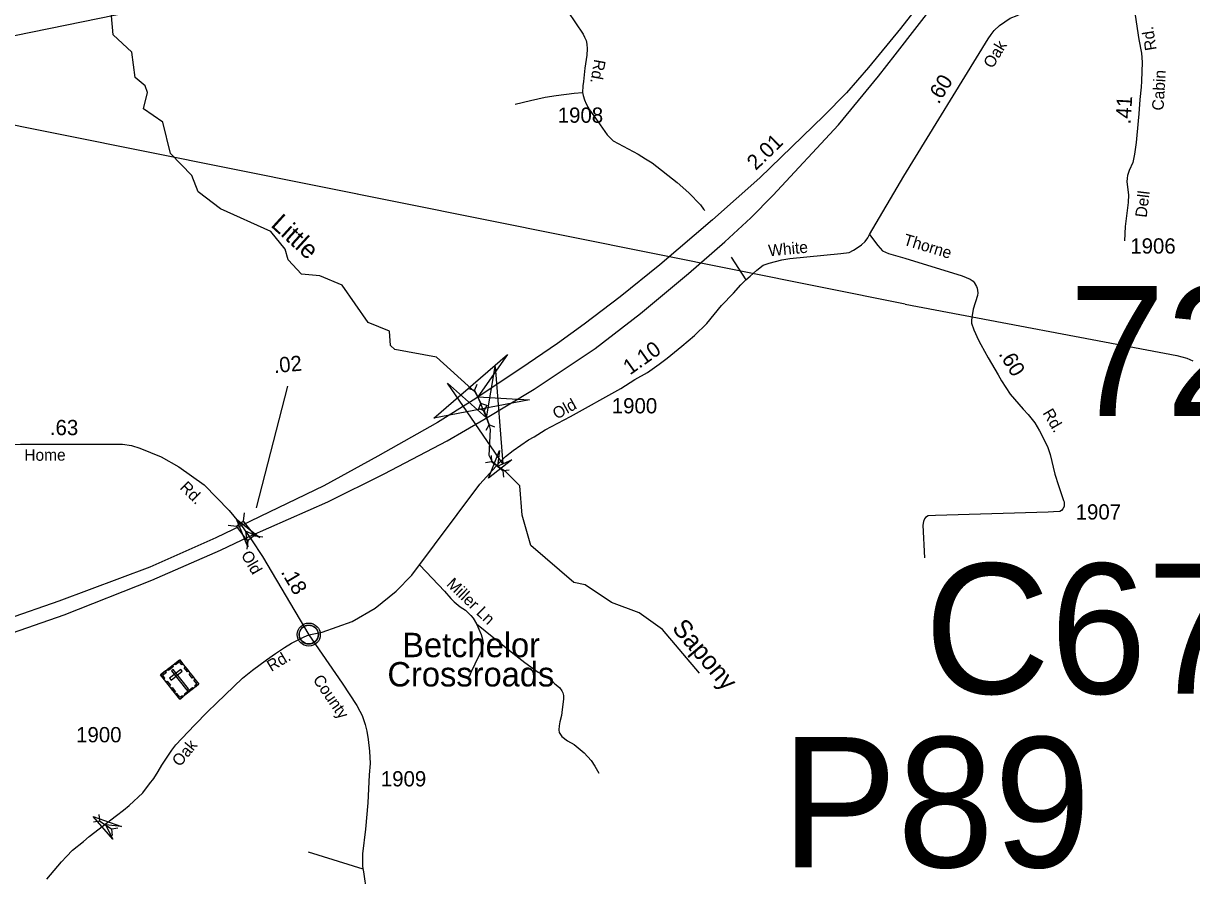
# Model space of a CAD drawing. Extents: x 2220236 to 2384410, y 720751 to 894131.
# Drawn here: x 2288818 to 2298391, y 799619 to 806601 of the extents above; entities that cross this region are included whole.
import ezdxf

# ---------------------------------------------------------------- set-up
doc = ezdxf.new("R2010")
doc.units = 0
doc.layers.add('Default', color=7, linetype='Continuous')

msp = doc.modelspace()

# ---------------------------------------------------------------- linework, layer by layer
at = {"layer": 'Default'}
for p, q in [((2294618.3, 804685.1), (2294736.8, 804499.7)), ((2290727.6, 802631.8), (2290984.5, 803628.7)), ((2292466.2, 803610.5), (2292514.5, 803594.9)), ((2292532.7, 803642.3), (2292514.5, 803594.9)), ((2292514.5, 803594.9), (2292566.7, 803485.8)), ((2292548.5, 803438.4), (2292566.7, 803485.8)), ((2292615, 803470.2), (2292566.7, 803485.8)), ((2292616.7, 803472.5), (2292593.5, 803427.3)), ((2292547.1, 803448.1), (2292593.5, 803427.3)), ((2292593.5, 803427.3), (2292633.5, 803313.2)), ((2292610.2, 803268.1), (2292633.5, 803313.2)), ((2292679.8, 803292.5), (2292633.5, 803313.2)), ((2292604.6, 803003.5), (2292654.8, 803010.5)), ((2292650.6, 803061.1), (2292654.8, 803010.5)), ((2292654.8, 803010.5), (2292749.3, 802935)), ((2292799.6, 802942), (2292749.3, 802935)), ((2292753.6, 802884.4), (2292749.3, 802935)), ((2290628.3, 802592.4), (2290619.4, 802524)), ((2290495, 802489.9), (2290563.4, 802480.9)), ((2290656.6, 802362), (2290647.7, 802293.5)), ((2290711.3, 802404), (2290779.7, 802395.1)), ((2289392.6, 800058.5), (2289442.4, 800068.5)), ((2289435, 800118.8), (2289442.4, 800068.5)), ((2289442.4, 800068.5), (2289541.3, 799998.9)), ((2289591, 800009), (2289541.3, 799998.9)), ((2289548.6, 799948.7), (2289541.3, 799998.9)), ((2291150.4, 799815), (2291600, 799674.4))]:
    msp.add_line(p, q, dxfattribs=at)
for points in [[(2292591.9, 803356.2), (2293003.8, 803603.7), (2293502.9, 803938), (2293873.3, 804224), (2294268.5, 804550.7), (2294566.7, 804812.2), (2294779.9, 805007.5), (2294960, 805191.9), (2295496.1, 805770.5), (2295825.1, 806169.5), (2295961.2, 806343.1), (2296881.9, 807531.7), (2297484.3, 808293.7), (2297675.7, 808536.8), (2297737.2, 808613.5)], [(2297554.6, 808534.5), (2297325.3, 808258.3), (2296708.4, 807459), (2296006.3, 806558.7), (2295742, 806239.7), (2295563.6, 806033.3), (2295375.7, 805844.1), (2294851.6, 805335.4), (2294464.3, 804991.8), (2294032.3, 804624.2), (2293708.3, 804361.4), (2293414.3, 804136), (2293195.3, 803978.7), (2292893.8, 803772.9), (2292502.5, 803515.4), (2292211.3, 803330.5), (2291723.5, 803055.3), (2291280.6, 802811.1), (2290605.7, 802486.4)], [(2273201.7, 803292.5), (2287925.2, 806334.9), (2293833.8, 807542.5)], [(2295752, 804871.8), (2296033.4, 805350.3), (2296722.8, 806475), (2296748.3, 806511.3), (2296773.9, 806541.6), (2296817.6, 806584.2), (2296904.7, 806644.9), (2296960.5, 806665.6), (2297008.2, 806688.2), (2297091.8, 806717), (2297715.5, 806921.5), (2297749.3, 806925.9), (2297775.3, 806932.2), (2297887, 806943.5)], [(2297887, 806943.5), (2297958.2, 806468.5), (2297979.4, 806356.7), (2297986.1, 806284.8), (2297979.8, 806126.9), (2297976.4, 806078.7), (2297965.4, 805978.6), (2297958.6, 805860.7), (2297953.4, 805802.7), (2297935.3, 805624.5), (2297922.4, 805528.5), (2297909, 805460.4), (2297879.8, 805396.1), (2297866.2, 805356), (2297862.5, 805333.8), (2297860.8, 805301.9), (2297873.9, 805196), (2297870.5, 805134.1), (2297846.8, 804935.8), (2297839.9, 804819.9)], [(2294359.3, 801277.1), (2294056.2, 801634.3), (2293863.3, 801772.8), (2293638.3, 801856.2), (2293420.2, 802001.7), (2293328.3, 802020), (2292975.2, 802322.4), (2292906.3, 802573.2), (2292887.2, 802813), (2292770.1, 802926.6), (2292702.1, 802972.8), (2292658.4, 803012.8), (2292635.2, 803060.9), (2292646.2, 803273.1), (2292636.5, 803305.9), (2292613.5, 803370.3), (2292560, 803497.9), (2292540.6, 803540.4), (2292521.2, 803579.3), (2292203.2, 803866.9), (2291861.2, 803929.6), (2291827.3, 803963.2), (2291818.3, 804078.2), (2291642.2, 804150.6), (2291431.2, 804456.8), (2291247.2, 804532.7), (2291097.3, 804545.7), (2290988.2, 804662.7), (2290962.2, 804751.8), (2290844.3, 804895.3), (2290434.2, 805080.9), (2290249.2, 805222.4), (2290198.2, 805354.7), (2290022.2, 805535.4), (2289961.3, 805792.5), (2289802.2, 805900.8), (2289834.2, 806034.6), (2289816.2, 806090.7), (2289733.3, 806158.1), (2289705.2, 806365.3), (2289554.3, 806506.1), (2289526.2, 806821.6)], [(2293278, 806699.6), (2293405.7, 806513), (2293415.9, 806487), (2293428.2, 806461.2), (2293434.4, 806431.3), (2293438.8, 806393.4), (2293435.3, 806341.3), (2293418.3, 806233.3), (2293407.2, 806125.1), (2293401.7, 806089.1), (2293400.2, 806035.1)], [(2286729.3, 806028.4), (2287062.4, 806105.5), (2296043.2, 804304.8)], [(2292847.4, 805938), (2292973, 805969.2), (2293094.7, 805996.2), (2293184.6, 806011.2), (2293330.1, 806030.5), (2293400.2, 806035.1)], [(2293400.2, 806035.1), (2293404.3, 806011.2), (2293414.7, 805975.2), (2293429, 805941.5), (2293455.4, 805891.8), (2293506, 805824.2), (2293601.3, 805687.2), (2293649.7, 805637.7), (2293856.6, 805529.6), (2293915, 805490.2), (2293971.3, 805458.9), (2294174.7, 805298.7), (2294271.5, 805211.7), (2294366.3, 805114.6), (2294391.2, 805080), (2294400.7, 805066.9)], [(2291157, 801592.2), (2291265.4, 801612.9), (2291512.3, 801700.5), (2291700.8, 801809.1), (2291873.4, 801948.7), (2292002.1, 802079.8), (2292558.7, 802826.6), (2292718.9, 803004.1), (2292768.5, 803052.6), (2292829.9, 803101.2), (2292957.1, 803188.3), (2293002.8, 803214.7), (2293094.3, 803271.4), (2293301.1, 803379.3), (2293714.7, 803609.1), (2293828.1, 803684.1), (2293931.4, 803741.2), (2294028.8, 803810.2), (2294094.2, 803858.6), (2294213.3, 803955.7), (2294316.4, 804044.7), (2294417.4, 804143.6), (2294538, 804290.7), (2294636, 804392), (2294696.5, 804459.3), (2294736.8, 804499.7), (2294772.7, 804531.1), (2294828.7, 804580.4), (2294880.7, 804619.7), (2294928.6, 804636.1), (2295032.2, 804665.2), (2295098.2, 804675.8), (2295515.4, 804715.6), (2295585, 804725), (2295620.9, 804743), (2295657.1, 804767), (2295686.7, 804787.2), (2295714.4, 804813.4), (2295738.2, 804843.7), (2295752, 804871.8)], [(2295752, 804871.8), (2295818.7, 804780.5), (2295857.2, 804736.9), (2295907.3, 804715.3), (2295945.5, 804705.7), (2296039.7, 804676.5), (2296509.5, 804533.7), (2296576, 804504.4), (2296600, 804488.6), (2296608.2, 804478.7), (2296628.6, 804444.9), (2296632.8, 804431.1), (2296639.1, 804393.2), (2296637.4, 804371.1), (2296600.6, 804258.7), (2296589.3, 804192.7), (2296587.5, 804166.8), (2296587.8, 804144.8), (2296606.5, 804090.9), (2296645.4, 804005.5), (2296663.5, 803971.6), (2296722.8, 803862.2), (2296806.2, 803721.2), (2296832.8, 803671.6), (2296903.9, 803562.3), (2297011.2, 803439.6), (2297051.6, 803396.1), (2297106.3, 803328.7), (2297145, 803263), (2297193.9, 803167.6), (2297212.4, 803126), (2297231, 803068.1), (2297270.8, 802906.7), (2297299.8, 802815), (2297341.4, 802692.5), (2297345.2, 802681.4), (2297347.3, 802659.5), (2297345.6, 802643.6), (2297335.8, 802623.4), (2297324, 802609.3), (2297312, 802603.2), (2297260.2, 802598.7), (2297215.4, 802597.4)], [(2296042.3, 804300.8), (2298269.8, 803879), (2298352.1, 803857.9), (2298400.2, 803836.3)], [(2290669.3, 802396.4), (2291312.7, 802682.4), (2291773.2, 802912), (2292290.8, 803181.8), (2292591.9, 803356.2)], [(2287512.8, 803233.9), (2287609.5, 803181.6), (2287682.5, 803153), (2287744.4, 803134), (2287882.4, 803124.5), (2288083.9, 803134.5), (2288795.4, 803153.2), (2289630.6, 803153), (2289705.1, 803141.7), (2289771.3, 803120.4), (2289947.3, 803048.9), (2290090.6, 802967.4), (2290298.1, 802821.3), (2290504, 802611.5), (2290605.7, 802486.4)], [(2297215.4, 802597.4), (2296290.8, 802570.1), (2296231, 802565.5), (2296211.1, 802553.3), (2296203.1, 802543.3), (2296193.4, 802521.1), (2296187.8, 802491.1), (2296202.6, 802223.4)], [(2290605.7, 802486.4), (2290395.4, 802385.5), (2289854.6, 802145.6), (2289107.4, 801866.1), (2288684.8, 801718.8), (2288169, 801564.3), (2287479.1, 801374.8), (2286900.6, 801221.7), (2286017.6, 800979.7), (2285464.7, 800832.9), (2284762.1, 800654.3), (2283991.4, 800433.4), (2283646.8, 800324.9)], [(2290605.7, 802486.4), (2290669.3, 802396.4)], [(2283645.7, 800222.8), (2284194.6, 800389.8), (2284784.4, 800540.5), (2285489.2, 800714.6), (2286046.7, 800848.5), (2286923.9, 801067.2), (2287516.9, 801229), (2288256.4, 801450.6), (2288665.9, 801586.2), (2289152.6, 801755.3), (2289869.2, 802040.3), (2290433.4, 802286), (2290669.3, 802396.4)], [(2290669.3, 802396.4), (2290687.7, 802368.7), (2290776, 802233.7), (2291157, 801592.2)], [(2292065.1, 802162.4), (2292269.1, 801948.3), (2292319.6, 801888.9), (2292347.8, 801861.1), (2292398.2, 801821.7), (2292440.4, 801794), (2292484.9, 801750.5), (2292503, 801728.7), (2292531.4, 801680.9)], [(2292531.4, 801680.9), (2292568.3, 801595.4), (2292580.6, 801555.6), (2292584.9, 801521.5), (2292569.6, 801455.4), (2292550, 801419.2), (2292483.2, 801282.7), (2292473.5, 801256.7), (2292465.7, 801246.6), (2292467.6, 801234.6), (2292480.1, 801190.7)], [(2292531.4, 801680.9), (2292827.6, 801441.9), (2292928.2, 801364.8), (2293036.9, 801286), (2293103.2, 801250.6), (2293145.5, 801219), (2293173.7, 801191.2), (2293210.1, 801159.7), (2293230.3, 801131.9), (2293238.5, 801115.9), (2293242.7, 801094), (2293244.9, 801064), (2293231.7, 800979.9), (2293226.3, 800929.8), (2293212.6, 800877.7), (2293207, 800845.6), (2293205.3, 800813.7), (2293207.5, 800791.8), (2293229.8, 800760), (2293276.2, 800722.4), (2293330.4, 800692.9), (2293413, 800625.8), (2293469.6, 800562.3), (2293500, 800514.7), (2293532.4, 800457)], [(2289010.7, 799590.7), (2289131.4, 799731.8), (2289170.9, 799776.2), (2289220.6, 799828.7), (2289309.9, 799899.7), (2289357.5, 799938.1), (2289581.7, 800112), (2289637.2, 800154.4), (2289684.8, 800192.8), (2289798, 800296.1), (2289851.8, 800369.8), (2289887.6, 800415.7), (2289923.5, 800471.4), (2289953.3, 800523.2), (2290033, 800647.7), (2290066.8, 800689.6), (2290116.6, 800743.3), (2290222.1, 800853.9), (2290327.2, 800959.9), (2290400.9, 801031.6), (2290612.4, 801236.4), (2290694, 801302.1), (2290809.5, 801385.8), (2290883.2, 801437.6), (2290956.2, 801488.2), (2291013.6, 801522.8), (2291119.1, 801575.8), (2291157, 801592.2)], [(2291157, 801592.2), (2291430.5, 801194.8), (2291550.2, 801014), (2291574.6, 800966.3), (2291595, 800930.5), (2291619.7, 800856.8), (2291632.2, 800803), (2291642.8, 800735), (2291653.8, 800639.2), (2291658.7, 800537.3), (2291651.6, 800445.3), (2291639.6, 800215.2), (2291621.8, 799999.2), (2291597.9, 799797.1), (2291596.1, 799693.3), (2291605, 799650.3), (2291628.3, 799480.2)]]:
    msp.add_lwpolyline(points, dxfattribs=at)
for points in [[(2292966.3, 803516.2), (2292180.5, 803366.3), (2292786.1, 803889), (2292540.6, 803540.4)], [(2292684.1, 803790.8), (2292747.1, 802993.3), (2292293.8, 803652.4), (2292613.5, 803370.3)], [(2292820.4, 803026.5), (2292629.6, 802874.8), (2292719, 803101.6), (2292702.1, 802972.8)], [(2290656.2, 802312.8), (2290563.4, 802538.3), (2290756.5, 802389.4), (2290637.4, 802441.4)], [(2290619.4, 802524), (2290711.5, 802404.2), (2290655.6, 802361.2), (2290563.4, 802480.9)], [(2291079.1, 801606.1), (2291080.1, 801611.7), (2291081.8, 801618.3), (2291084.8, 801625.5), (2291087.7, 801631.2), (2291091, 801637), (2291094.8, 801642.1), (2291098.7, 801646.5), (2291103.3, 801651.1), (2291108.9, 801655.7), (2291114.3, 801659.3), (2291119.2, 801662.2), (2291124.2, 801664.6), (2291129.7, 801666.9), (2291135.3, 801668.8), (2291139.6, 801669.9), (2291144.5, 801670.6), (2291148.6, 801671.4), (2291155, 801671.6), (2291159.4, 801671.5), (2291165.1, 801671.3), (2291170, 801670.5), (2291174.9, 801669.5), (2291179.9, 801668.1), (2291185.1, 801666.2), (2291191.7, 801663.3), (2291198, 801659.8), (2291203, 801656.2), (2291208.2, 801652.2), (2291211.5, 801649.1), (2291215.6, 801644.7), (2291219.5, 801640), (2291222.6, 801635.4), (2291225.7, 801630.4), (2291228.2, 801625.2), (2291230.2, 801620.2), (2291231.8, 801615.2), (2291233, 801610.6), (2291234.1, 801604.6), (2291234.8, 801599.9), (2291235, 801593.9), (2291234.8, 801588.1), (2291234.3, 801582.4), (2291233.3, 801576.9), (2291231.7, 801570.8), (2291229.8, 801564.9), (2291227.5, 801559.9), (2291224.4, 801553.9), (2291221.1, 801548.5), (2291217.6, 801543.8), (2291213.4, 801539.1), (2291208.1, 801534.1), (2291203.1, 801530), (2291198.1, 801526.6), (2291193.8, 801524.1), (2291186.9, 801520.8), (2291179.8, 801518.1), (2291173.9, 801516.7), (2291167.3, 801515.3), (2291162.8, 801514.9), (2291158.3, 801514.6), (2291152.7, 801514.6), (2291148.5, 801515), (2291142.8, 801515.8), (2291136.9, 801517.1), (2291132.3, 801518.4), (2291127.2, 801520.3), (2291122.6, 801522.2), (2291118.6, 801524.5), (2291111.8, 801528.5), (2291106.3, 801532.8), (2291101.4, 801537.3), (2291096.9, 801542.2), (2291093.7, 801546.1), (2291090.7, 801550.3), (2291086.6, 801557.4), (2291084.9, 801561), (2291083.2, 801565), (2291080.6, 801573.2), (2291079.1, 801580.2), (2291078.4, 801585.4), (2291078.1, 801591.7), (2291078, 801596.4), (2291078.5, 801602.9)], [(2289941.9, 801263.8), (2290098.4, 801386.9), (2290255.8, 801186.8), (2290099.3, 801063.7)], [(2290125.3, 801352.8), (2290116.3, 801345.8), (2290096.4, 801371.1), (2290064.6, 801346.1), (2290057.7, 801354.8), (2290098.5, 801386.9)], [(2289968.7, 801229.8), (2289977.6, 801236.8), (2289957.7, 801262.1), (2289989.6, 801287.1), (2289982.7, 801295.9), (2289941.9, 801263.8)], [(2290000.1, 801309.6), (2290040.9, 801341.6), (2290047.9, 801332.7), (2290007.2, 801300.6)], [(2290016.1, 801235.5), (2290027.6, 801220.9), (2290120.2, 801293.7), (2290108.6, 801308.3)], [(2290045.7, 801308.2), (2290031, 801296.6), (2290156.4, 801137.2), (2290171.1, 801148.8)], [(2290161.5, 801288.4), (2290134.7, 801322.4), (2290143.6, 801329.4), (2290170.4, 801295.4)], [(2290202.2, 801236.5), (2290175.4, 801270.6), (2290184.4, 801277.6), (2290211.2, 801243.6)], [(2290014.5, 801171.5), (2289987.7, 801205.5), (2289996.7, 801212.5), (2290023.5, 801178.5)], [(2290229.8, 801166.3), (2290222.7, 801175.3), (2290240, 801188.9), (2290215, 801220.7), (2290223.7, 801227.5), (2290255.8, 801186.8)], [(2290056.1, 801118.6), (2290029.3, 801152.7), (2290038.2, 801159.7), (2290065, 801125.7)], [(2290125.3, 801084.2), (2290118.2, 801093.2), (2290100.9, 801079.6), (2290075.9, 801111.3), (2290067.2, 801104.5), (2290099.3, 801063.7)], [(2290137.4, 801108.2), (2290204.1, 801160.7), (2290211.1, 801151.7), (2290144.5, 801099.3)], [(2289550.6, 799917.8), (2289390.8, 800102), (2289621.3, 800022.4), (2289491.8, 800033.7)]]:
    msp.add_lwpolyline(points, close=True, dxfattribs=at)
for centre, radius in [((2291156.7, 801593.7), 94.3), ((2291156.4, 801594), 76.7)]:
    msp.add_circle(centre, radius, dxfattribs=at)

# ---------------------------------------------------------------- texts
for s, height, rotation, p in [('Rd.', 95, 99.11594, (2298105, 806386.1)), ('Oak', 95, 58.49315, (2296758.5, 806225.3)), ('Rd.', 95, 259.96009, (2293496.8, 806311.4)), ('.60', 125, 58.49315, (2296317.7, 805933.7)), ('Cabin', 95, 86.6985, (2298160.2, 805885.2)), ('.41', 125, 86.6985, (2297890.9, 805771.9)), ('2.01', 125, 44.1461, (2294819.6, 805391.5)), ('Dell', 95, 83.18519, (2298021.7, 805006.5)), ('Little', 150, 317.67059, (2290838.1, 804942.3)), ('Thorne', 95, 343.09266, (2296022.3, 804788.6)), ('White', 95, 5.44937, (2294926.8, 804692.4)), ('1.10', 125, 35.31598, (2293788.2, 803716.4)), ('.02', 125, 5.20764, (2290873.7, 803735.6)), ('.60', 125, 301.51069, (2296805.7, 803893.6)), ('Old', 95, 29.0568, (2293187.5, 803353.7)), ('Rd.', 95, 300.50079, (2297167.2, 803409.8)), ('.63', 125, 359.98588, (2289034.9, 803227.6)), ('Home', 95, 0.26491, (2288825.5, 803017.3)), ('Rd.', 95, 315.34084, (2290093.8, 802792.1)), ('Old', 95, 300.23837, (2290598, 802247.1)), ('.18', 125, 300.70606, (2290924.1, 802106.7)), ('Miller Ln', 95, 316.16289, (2292278.5, 801999.9)), ('Sapony', 150, 310.31299, (2294126.1, 801642.7)), ('Rd.', 95, 31.08161, (2290849.2, 801287.3)), ('County', 95, 304.53652, (2291185.8, 801224.3)), ('Oak', 95, 50.21585, (2290099.6, 800505.2))]:
    msp.add_text(s, height=height, rotation=rotation, dxfattribs=at).set_placement(p)
for s, height, p in [('1908', 125, (2293196.6, 805786.9)), ('1906', 125, (2297888.2, 804715.2)), ('72', 1066.27, (2297383, 803383.8)), ('1900', 125, (2293639.6, 803405.9)), ('1907', 125, (2297440.6, 802536.2)), ('C67', 1066.27, (2296200.6, 801109.5)), ('Betchelor', 200, (2291921.6, 801408.5)), ('Crossroads', 200, (2291800.9, 801168.5)), ('1900', 125, (2289250.1, 800711.1)), ('P89', 1066.27, (2295026.9, 799687.3)), ('1909', 125, (2291747, 800349.8))]:
    msp.add_text(s, height=height, dxfattribs=at).set_placement(p)

doc.saveas('drawing.dxf')
